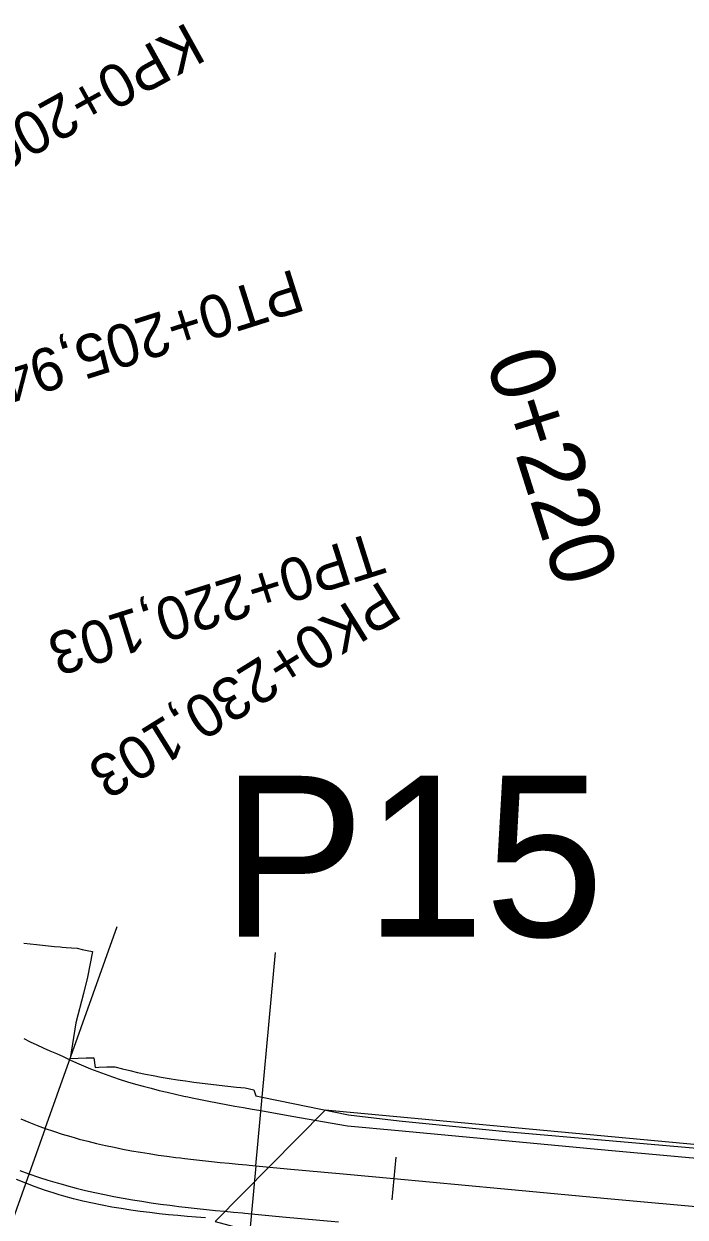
# Model space of a CAD drawing. Extents: x -636600 to -628587, y -1090963 to -1085869.
# Drawn here: x -635009.7 to -634978.9, y -1089355.5 to -1089299.9 of the extents above; entities that cross this region are included whole.
import ezdxf

# ---------------------------------------------------------------- set-up
doc = ezdxf.new("R2010")
doc.units = 0
for name, color, linetype in [('01_PARCELY_NÁVRH_PC', 7, 'Continuous'), ('03_PC_OBJEKTY_NÁVRH', 7, 'Continuous'), ('HEKTOMETRY20', 7, 'Continuous'), ('HL_BODY', 7, 'Continuous'), ('POLOMERY', 7, 'Continuous'), ('situace_osa', 7, 'Continuous'), ('situace_těleso', 7, 'Continuous'), ('situace_vozovka', 7, 'Continuous')]:
    doc.layers.add(name, color=color, linetype=linetype)

msp = doc.modelspace()

# ---------------------------------------------------------------- linework, layer by layer
at = {"layer": '01_PARCELY_NÁVRH_PC'}
msp.add_lwpolyline([(-635000.77, -1089355.75), (-634992.825, -1089357.886), (-634964.755, -1089360.12), (-634942.94, -1089362.72), (-634923.443, -1089363.78), (-634877.766, -1089368.086), (-634857.68, -1089371.07), (-634844.839, -1089375.166), (-634808.536, -1089396.061), (-634800.32, -1089400.113), (-634796.28, -1089393.65), (-634805.574, -1089387.139), (-634823.04, -1089376.53), (-634843.52, -1089366.55), (-634864.693, -1089362.303), (-634899.32, -1089358.54), (-634935.9, -1089356.127), (-634995.65, -1089350.551)], close=True, dxfattribs=at)
at = {"layer": 'HEKTOMETRY20'}
msp.add_lwpolyline([(-634992.348, -1089352.75), (-634992.533, -1089354.742)], dxfattribs=at)
at = {"layer": 'HL_BODY'}
for points in [[(-635008.695, -1089351.405), (-635005.336, -1089341.985)], [(-634998.877, -1089353.149), (-634997.953, -1089343.192)]]:
    msp.add_lwpolyline(points, dxfattribs=at)
at = {"layer": 'POLOMERY'}
for points in [[(-635008.695, -1089351.405), (-635012.054, -1089360.824)], [(-634998.877, -1089353.149), (-634999.801, -1089363.106)]]:
    msp.add_lwpolyline(points, dxfattribs=at)
at = {"layer": 'situace_osa'}
msp.add_lwpolyline([(-635009.832, -1089350.96), (-635009.456, -1089351.116), (-635009.297, -1089351.179), (-635009.077, -1089351.264), (-635008.695, -1089351.405), (-635008.301, -1089351.54), (-635007.905, -1089351.668), (-635007.506, -1089351.789), (-635007.3, -1089351.848), (-635007.105, -1089351.902), (-635006.702, -1089352.008), (-635006.297, -1089352.108), (-635005.891, -1089352.201), (-635005.484, -1089352.288), (-635005.075, -1089352.369), (-635004.666, -1089352.446), (-635004.255, -1089352.517), (-635003.844, -1089352.583), (-635003.432, -1089352.646), (-635003.019, -1089352.704), (-635002.606, -1089352.759), (-635002.394, -1089352.785), (-635002.193, -1089352.81), (-635001.779, -1089352.859), (-635001.365, -1089352.905), (-635000.95, -1089352.949), (-635000.536, -1089352.991), (-635000.121, -1089353.032), (-634999.706, -1089353.071), (-634999.292, -1089353.11), (-634999.182, -1089353.12), (-634998.877, -1089353.149), (-634997.419, -1089353.284), (-634994.811, -1089353.526), (-634992.44, -1089353.746), (-634987.462, -1089354.208), (-634982.483, -1089354.67), (-634977.505, -1089355.132)], dxfattribs=at)
at = {"layer": 'situace_těleso'}
for points in [[(-635009.69, -1089342.758), (-635009.396, -1089342.795), (-635009.107, -1089342.829), (-635008.822, -1089342.86), (-635008.542, -1089342.889), (-635008.266, -1089342.914), (-635007.994, -1089342.936), (-635007.91, -1089342.943), (-635007.726, -1089342.956), (-635007.462, -1089342.973), (-635007.205, -1089342.995), (-635006.968, -1089343.05), (-635006.732, -1089343.101), (-635006.497, -1089343.149), (-635006.726, -1089344.344), (-635006.913, -1089345.117), (-635007.263, -1089346.485), (-635007.531, -1089348.14), (-635007.161, -1089348.124), (-635006.793, -1089348.106), (-635006.433, -1089348.113), (-635006.374, -1089348.561), (-635006.192, -1089348.555), (-635005.819, -1089348.539), (-635005.448, -1089348.531), (-635005.099, -1089348.622), (-635004.745, -1089348.708), (-635004.386, -1089348.79), (-635004.023, -1089348.867), (-635003.656, -1089348.939), (-635003.285, -1089349.007), (-635002.91, -1089349.072), (-635002.531, -1089349.132), (-635002.148, -1089349.189), (-635001.95, -1089349.217), (-635001.761, -1089349.243), (-635001.371, -1089349.294), (-635000.978, -1089349.342), (-635000.581, -1089349.388), (-635000.181, -1089349.431), (-634999.777, -1089349.473), (-634999.37, -1089349.517), (-634998.965, -1089349.61), (-634998.881, -1089349.88), (-634998.579, -1089349.945), (-634997.137, -1089350.25), (-634994.555, -1089350.773), (-634992.19, -1089351.051), (-634987.215, -1089351.547), (-634982.234, -1089351.982), (-634977.252, -1089352.416)], [(-635001.223, -1089355.573), (-635001.651, -1089355.542), (-635002.082, -1089355.508), (-635002.514, -1089355.471), (-635002.726, -1089355.452), (-635002.949, -1089355.431), (-635003.386, -1089355.386), (-635003.825, -1089355.336), (-635004.265, -1089355.28), (-635004.707, -1089355.219), (-635005.151, -1089355.15), (-635005.596, -1089355.074), (-635006.042, -1089354.99), (-635006.489, -1089354.898), (-635006.936, -1089354.796), (-635007.383, -1089354.684), (-635007.83, -1089354.561), (-635008.047, -1089354.498), (-635008.276, -1089354.427), (-635008.721, -1089354.282), (-635009.164, -1089354.124), (-635009.604, -1089353.953), (-635010.035, -1089353.786)]]:
    msp.add_lwpolyline(points, dxfattribs=at)
at = {"layer": 'situace_vozovka'}
for points in [[(-635009.693, -1089347.208), (-635009.394, -1089347.362), (-635009.091, -1089347.51), (-635008.786, -1089347.651), (-635008.477, -1089347.787), (-635008.166, -1089347.916), (-635008.035, -1089347.968), (-635007.859, -1089348.057), (-635007.554, -1089348.204), (-635007.236, -1089348.35), (-635006.913, -1089348.49), (-635006.583, -1089348.625), (-635006.411, -1089348.692), (-635006.247, -1089348.755), (-635005.906, -1089348.88), (-635005.559, -1089349), (-635005.208, -1089349.116), (-635004.852, -1089349.227), (-635004.491, -1089349.333), (-635004.125, -1089349.436), (-635003.756, -1089349.534), (-635003.382, -1089349.629), (-635003.004, -1089349.72), (-635002.623, -1089349.809), (-635002.238, -1089349.894), (-635002.039, -1089349.937), (-635001.85, -1089349.976), (-635001.459, -1089350.057), (-635001.064, -1089350.135), (-635000.666, -1089350.211), (-635000.266, -1089350.286), (-634999.863, -1089350.36), (-634999.457, -1089350.433), (-634999.049, -1089350.505), (-634998.941, -1089350.524), (-634998.638, -1089350.577), (-634997.191, -1089350.831), (-634994.603, -1089351.286), (-634992.232, -1089351.506), (-634987.254, -1089351.968), (-634982.275, -1089352.43), (-634977.297, -1089352.892)], [(-635009.876, -1089353.367), (-635009.451, -1089353.524), (-635009.014, -1089353.675), (-635008.575, -1089353.816), (-635008.136, -1089353.949), (-635007.911, -1089354.014), (-635007.697, -1089354.073), (-635007.257, -1089354.189), (-635006.817, -1089354.297), (-635006.378, -1089354.398), (-635005.939, -1089354.491), (-635005.501, -1089354.579), (-635005.063, -1089354.66), (-635004.627, -1089354.736), (-635004.191, -1089354.806), (-635003.757, -1089354.872), (-635003.324, -1089354.933), (-635002.893, -1089354.99), (-635002.672, -1089355.018), (-635002.463, -1089355.044), (-635002.034, -1089355.094), (-635001.608, -1089355.142), (-635001.183, -1089355.187), (-635000.759, -1089355.23), (-635000.338, -1089355.271), (-634999.918, -1089355.311), (-634999.5, -1089355.351), (-634999.391, -1089355.361), (-634999.085, -1089355.389), (-634997.627, -1089355.525), (-634995.019, -1089355.767)]]:
    msp.add_lwpolyline(points, dxfattribs=at)

# ---------------------------------------------------------------- texts
at = {"layer": '03_PC_OBJEKTY_NÁVRH'}
msp.add_text('P15', height=7.5, dxfattribs=at).set_placement((-635000.486, -1089342.453))
at = {"layer": 'HEKTOMETRY20'}
msp.add_text('0+220', height=3, rotation=287.569, dxfattribs=at).set_placement((-634988.176, -1089315.557))
at = {"layer": 'HL_BODY'}
for s, rotation, p in [('KP0+200,944', 209.0282, (-635002.065, -1089299.759)), ('PT0+205,944', 197.569, (-634997.085, -1089311.29)), ('TP0+220,103', 197.569, (-634993.325, -1089323.544)), ('PK0+230,103', 211.893, (-634993.014, -1089325.811))]:
    msp.add_text(s, height=2, rotation=rotation, dxfattribs=at).set_placement(p)

doc.saveas('drawing.dxf')
